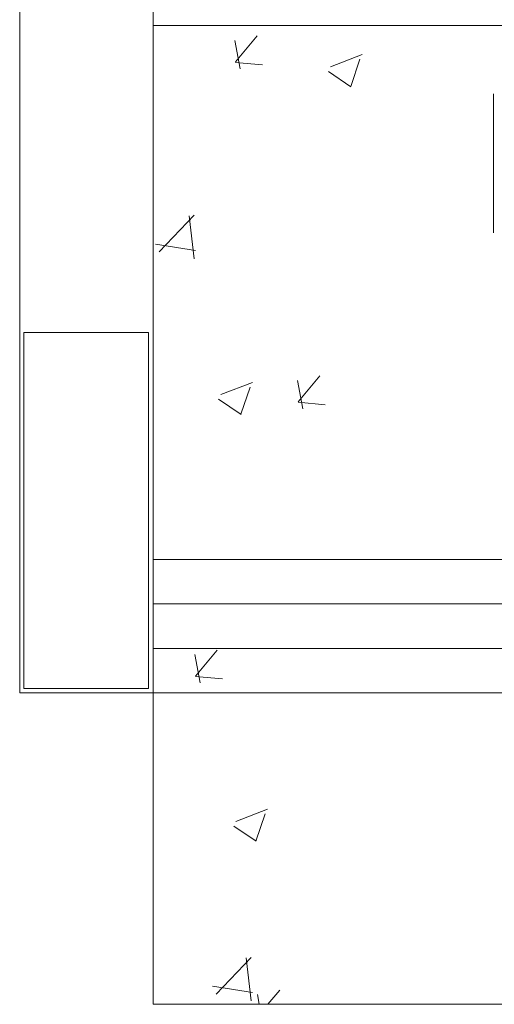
# Model space of a CAD drawing. Header units: feet. Extents: x 8 to 127, y 6 to 90.
# Tile 276 of 538: x 44.315 to 44.582, y 49.85 to 50.403. Entities that reach past the tile are written whole.
import ezdxf

# ---------------------------------------------------------------- set-up
doc = ezdxf.new("R2010")
doc.units = ezdxf.units.FT
doc.header["$MEASUREMENT"] = 0
for name, color, linetype in [('Alvenaria', 7, 'Continuous'), ('ESQUADRIAS', 252, 'Continuous'), ('FINA', 7, 'Continuous'), ('MOBILARIO', 8, 'Continuous'), ('MOBILIÁRIO2', 250, 'Continuous'), ('NO ESPESSURA', 250, 'Continuous')]:
    doc.layers.add(name, color=color, linetype=linetype)

msp = doc.modelspace()

# ---------------------------------------------------------------- linework, layer by layer
at = {"layer": 'Alvenaria', "lineweight": 5}
for p, q in [((44.31522, 51.47504), (44.31522, 50.02504)), ((44.39022, 50.02504), (44.39022, 51.40004)), ((44.31522, 50.02504), (44.39022, 50.02504))]:
    msp.add_line(p, q, dxfattribs=at)
at = {"layer": 'ESQUADRIAS', "lineweight": 5}
for p, q in [((45.89022, 50.10004), (44.39022, 50.10004)), ((45.89022, 50.07504), (44.39022, 50.07504)), ((45.89022, 50.05004), (44.39022, 50.05004)), ((45.89022, 50.02504), (44.39022, 50.02504))]:
    msp.add_line(p, q, dxfattribs=at)
at = {"layer": 'FINA', "linetype": 'Continuous', "lineweight": 5}
for p, q in [((44.38758, 50.22754), (44.31758, 50.22754)), ((44.31758, 50.22754), (44.31758, 50.02754)), ((44.38758, 50.02754), (44.38758, 50.22754)), ((44.31758, 50.02754), (44.38758, 50.02754))]:
    msp.add_line(p, q, dxfattribs=at)
at = {"layer": 'MOBILARIO', "lineweight": 5}
msp.add_line((44.58166, 50.28368), (44.58166, 50.36168), dxfattribs=at)
msp.add_line((44.58166, 50.28368), (44.58166, 50.36168), dxfattribs=at)
at = {"layer": 'MOBILIÁRIO2', "lineweight": 5}
for p, q in [((45.89022, 50.40004), (44.39022, 50.40004)), ((45.89022, 50.10004), (44.39022, 50.10004)), ((44.39022, 49.85004), (44.39022, 50.02504)), ((45.89022, 49.85004), (44.39022, 49.85004))]:
    msp.add_line(p, q, dxfattribs=at)
at = {"layer": 'NO ESPESSURA', "linetype": 'Continuous', "lineweight": 5}
for p, q in [((44.43662, 50.37965), (44.44887, 50.39424)), ((44.43921, 50.37577), (44.43628, 50.3917)), ((44.4901, 50.37692), (44.50788, 50.38375)), ((44.4366, 50.37943), (44.45179, 50.3781)), ((44.50141, 50.3658), (44.50656, 50.38115)), ((44.48889, 50.37426), (44.50153, 50.36574)), ((44.3936, 50.27289), (44.41338, 50.29351)), ((44.4134, 50.26907), (44.41059, 50.29319)), ((44.39154, 50.27726), (44.41413, 50.27376)), ((44.47445, 50.18472), (44.47152, 50.20064)), ((44.47187, 50.18859), (44.48411, 50.20318)), ((44.4283, 50.19273), (44.44608, 50.19956)), ((44.43961, 50.18161), (44.44476, 50.19696)), ((44.42709, 50.19007), (44.43973, 50.18155)), ((44.47185, 50.18837), (44.48703, 50.18704)), ((44.41668, 50.03063), (44.41375, 50.04655)), ((44.41404, 50.03449), (44.42628, 50.04908)), ((44.41402, 50.03427), (44.4292, 50.03294)), ((44.43681, 49.95284), (44.45459, 49.95967)), ((44.44812, 49.94173), (44.45327, 49.95708)), ((44.43561, 49.9502), (44.44824, 49.94167)), ((44.42563, 49.85582), (44.44542, 49.87644)), ((44.44545, 49.852), (44.44264, 49.87612)), ((44.42358, 49.86017), (44.44617, 49.85667)), ((44.45483, 49.85004), (44.46153, 49.85802)), ((44.44999, 49.85004), (44.44899, 49.85549))]:
    msp.add_line(p, q, dxfattribs=at)

doc.saveas('drawing.dxf')
